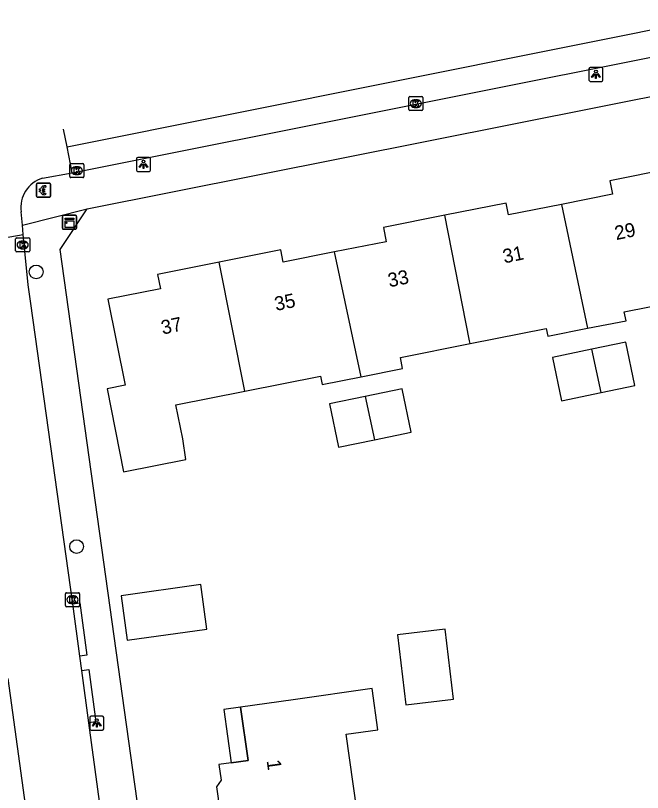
# Model space of a CAD drawing. Extents: x 161772 to 163123, y 383092 to 383917.
# Drawn here: x 162390.4 to 162435.2, y 383773.9 to 383829.4 of the extents above; entities that cross this region are included whole.
import ezdxf

# ---------------------------------------------------------------- set-up
doc = ezdxf.new("R2010")
doc.units = 0
for name, color, linetype in [('IMGEO_Betaalautomaat', 7, 'Continuous'), ('IMGEO_Boom', 7, 'Continuous'), ('IMGEO_Kast', 7, 'Continuous'), ('IMGEO_Kolk', 7, 'Continuous'), ('IMGEO_Lichtpunt', 7, 'Continuous'), ('IMGEO_Pand', 7, 'Continuous'), ('IMGEO_Pand_nummerreeks', 7, 'Continuous'), ('IMGEO_Pand_overbouw', 7, 'Continuous'), ('IMGEO_Rijbaan_lokaal_open', 7, 'Continuous'), ('IMGEO_Voetpad_open', 7, 'Continuous')]:
    doc.layers.add(name, color=color, linetype=linetype)

msp = doc.modelspace()

# ---------------------------------------------------------------- linework, layer by layer
at = {"layer": 'IMGEO_Betaalautomaat'}
for p, q in [((162391.905, 383816.503), (162391.905, 383817.344)), ((162391.905, 383817.344), (162391.905, 383816.503)), ((162391.98, 383817.427), (162392.821, 383817.427)), ((162392.821, 383817.427), (162391.98, 383817.427)), ((162392.188, 383816.891), (162392.188, 383816.959)), ((162392.309, 383816.959), (162392.309, 383816.891)), ((162392.567, 383817.232), (162392.55, 383817.132)), ((162392.904, 383817.353), (162392.904, 383816.512)), ((162392.904, 383816.512), (162392.904, 383817.353)), ((162392.83, 383816.428), (162391.989, 383816.428)), ((162391.989, 383816.428), (162392.83, 383816.428)), ((162392.554, 383816.726), (162392.576, 383816.639))]:
    msp.add_line(p, q, dxfattribs=at)
for points in [[(162392.188, 383816.959), (162392.119, 383816.959), (162392.119, 383817.028), (162392.198, 383817.028)], [(162392.32, 383817.028), (162392.467, 383817.028), (162392.467, 383816.959), (162392.309, 383816.959)], [(162392.193, 383816.822), (162392.119, 383816.822), (162392.119, 383816.891), (162392.188, 383816.891)], [(162392.309, 383816.891), (162392.467, 383816.891), (162392.467, 383816.822), (162392.323, 383816.822)]]:
    msp.add_lwpolyline(points, dxfattribs=at)
for centre, radius, start, end in [((162391.983, 383817.35), 0.0779, 92.4484, 184.2845), ((162391.983, 383817.35), 0.0779, 92.4484, 184.2845), ((162392.481, 383816.952), 0.293, 73.014, 165.0139), ((162392.487, 383816.965), 0.179, 69.3236, 159.5683), ((162392.827, 383817.35), 0.0779, 2.4484, 94.2845), ((162392.827, 383817.35), 0.0779, 2.4484, 94.2845), ((162391.983, 383816.506), 0.0779, 182.4484, 274.2845), ((162391.983, 383816.506), 0.0779, 182.4484, 274.2845), ((162392.454, 383816.877), 0.267, 191.8096, 297.0389), ((162392.487, 383816.892), 0.179, 202.7625, 291.8693), ((162392.827, 383816.506), 0.0779, 272.4484, 4.2845), ((162392.827, 383816.506), 0.0779, 272.4484, 4.2845)]:
    msp.add_arc(centre, radius, start, end, dxfattribs=at)
at = {"layer": 'IMGEO_Boom'}
for centre in [(162391.878, 383811.102), (162394.759, 383791.489)]:
    msp.add_circle(centre, 0.489, dxfattribs=at)
at = {"layer": 'IMGEO_Kast'}
for p, q in [((162393.761, 383814.214), (162393.761, 383815.055)), ((162393.761, 383815.055), (162393.761, 383814.214)), ((162393.836, 383815.139), (162394.677, 383815.139)), ((162394.677, 383815.139), (162393.836, 383815.139)), ((162394.761, 383815.064), (162394.761, 383814.223)), ((162394.761, 383814.223), (162394.761, 383815.064)), ((162394.686, 383814.139), (162393.845, 383814.139)), ((162393.845, 383814.139), (162394.686, 383814.139))]:
    msp.add_line(p, q, dxfattribs=at)
for points in [[(162393.956, 383814.929), (162394.556, 383814.929), (162394.556, 383814.844), (162393.956, 383814.844), (162393.956, 383814.929)], [(162393.956, 383814.754), (162394.556, 383814.754), (162394.556, 383814.265), (162393.956, 383814.265), (162393.956, 383814.754)]]:
    msp.add_lwpolyline(points, dxfattribs=at)
msp.add_circle((162394.04, 383814.603), 0.0377, dxfattribs=at)
for centre, start, end in [((162393.839, 383815.061), 92.4484, 184.2845), ((162393.839, 383815.061), 92.4484, 184.2845), ((162394.683, 383815.061), 2.4484, 94.2845), ((162394.683, 383815.061), 2.4484, 94.2845), ((162393.839, 383814.217), 182.4484, 274.2845), ((162393.839, 383814.217), 182.4484, 274.2845), ((162394.683, 383814.217), 272.4484, 4.2845), ((162394.683, 383814.217), 272.4484, 4.2845)]:
    msp.add_arc(centre, 0.0779, start, end, dxfattribs=at)
at = {"layer": 'IMGEO_Kolk'}
for p, q in [((162418.554, 383823.613), (162419.406, 383823.613)), ((162418.479, 383822.687), (162418.479, 383823.539)), ((162418.967, 383823.393), (162418.992, 383823.393)), ((162419.48, 383823.539), (162419.48, 383822.687)), ((162419.406, 383822.613), (162418.554, 383822.613)), ((162418.99, 383822.833), (162418.965, 383822.833)), ((162394.278, 383817.902), (162394.278, 383818.754)), ((162394.353, 383818.828), (162395.205, 383818.828)), ((162395.279, 383818.754), (162395.279, 383817.902)), ((162394.766, 383818.608), (162394.791, 383818.608)), ((162395.205, 383817.828), (162394.353, 383817.828)), ((162394.789, 383818.048), (162394.764, 383818.048)), ((162390.414, 383812.598), (162390.414, 383813.45)), ((162390.489, 383813.524), (162391.341, 383813.524)), ((162390.902, 383813.304), (162390.927, 383813.304)), ((162391.415, 383813.45), (162391.415, 383812.598)), ((162391.341, 383812.524), (162390.489, 383812.524)), ((162390.925, 383812.744), (162390.9, 383812.744)), ((162393.97, 383787.27), (162393.97, 383788.122)), ((162394.045, 383788.196), (162394.897, 383788.196)), ((162394.971, 383788.122), (162394.971, 383787.27)), ((162394.458, 383787.976), (162394.483, 383787.976)), ((162394.897, 383787.196), (162394.045, 383787.196)), ((162394.481, 383787.416), (162394.456, 383787.416))]:
    msp.add_line(p, q, dxfattribs=at)
for points in [[(162418.554, 383823.613), (162419.406, 383823.613)], [(162418.479, 383822.687), (162418.479, 383823.539)], [(162418.8, 383823.313), (162418.923, 383823.313), (162418.923, 383823.162), (162419.053, 383823.313), (162419.217, 383823.313), (162419.071, 383823.162), (162419.224, 383822.913), (162419.072, 383822.913), (162418.987, 383823.077), (162418.923, 383823.01), (162418.923, 383822.913), (162418.8, 383822.913), (162418.8, 383823.313)], [(162419.48, 383823.539), (162419.48, 383822.687)], [(162419.406, 383822.613), (162418.554, 383822.613)], [(162394.278, 383817.902), (162394.278, 383818.754)], [(162394.353, 383818.828), (162395.205, 383818.828)], [(162395.279, 383818.754), (162395.279, 383817.902)], [(162394.599, 383818.528), (162394.722, 383818.528), (162394.722, 383818.377), (162394.852, 383818.528), (162395.016, 383818.528), (162394.87, 383818.377), (162395.023, 383818.128), (162394.871, 383818.128), (162394.786, 383818.292), (162394.722, 383818.225), (162394.722, 383818.128), (162394.599, 383818.128), (162394.599, 383818.528)], [(162395.205, 383817.828), (162394.353, 383817.828)], [(162390.414, 383812.598), (162390.414, 383813.45)], [(162390.489, 383813.524), (162391.341, 383813.524)], [(162390.735, 383813.224), (162390.858, 383813.224), (162390.858, 383813.073), (162390.988, 383813.224), (162391.152, 383813.224), (162391.006, 383813.073), (162391.159, 383812.824), (162391.007, 383812.824), (162390.922, 383812.988), (162390.858, 383812.921), (162390.858, 383812.824), (162390.735, 383812.824), (162390.735, 383813.224)], [(162391.415, 383813.45), (162391.415, 383812.598)], [(162391.341, 383812.524), (162390.489, 383812.524)], [(162393.97, 383787.27), (162393.97, 383788.122)], [(162394.045, 383788.196), (162394.897, 383788.196)], [(162394.971, 383788.122), (162394.971, 383787.27)], [(162394.291, 383787.896), (162394.414, 383787.896), (162394.414, 383787.745), (162394.544, 383787.896), (162394.708, 383787.896), (162394.562, 383787.745), (162394.715, 383787.496), (162394.563, 383787.496), (162394.478, 383787.66), (162394.414, 383787.593), (162394.414, 383787.496), (162394.291, 383787.496), (162394.291, 383787.896)], [(162394.897, 383787.196), (162394.045, 383787.196)]]:
    msp.add_lwpolyline(points, dxfattribs=at)
for centre, start, end in [((162418.556, 383823.537), 91.552, 178.448), ((162418.556, 383823.537), 91.552, 178.448), ((162419.404, 383823.537), 1.552, 88.448), ((162419.404, 383823.537), 1.552, 88.448), ((162418.556, 383822.689), 181.552, 268.448), ((162418.556, 383822.689), 181.552, 268.448), ((162419.404, 383822.689), 271.552, 358.448), ((162419.404, 383822.689), 271.552, 358.448), ((162394.355, 383818.752), 91.552, 178.448), ((162394.355, 383818.752), 91.552, 178.448), ((162395.203, 383818.752), 1.552, 88.448), ((162395.203, 383818.752), 1.552, 88.448), ((162394.355, 383817.904), 181.552, 268.448), ((162394.355, 383817.904), 181.552, 268.448), ((162395.203, 383817.904), 271.552, 358.448), ((162395.203, 383817.904), 271.552, 358.448), ((162390.491, 383813.448), 91.552, 178.448), ((162390.491, 383813.448), 91.552, 178.448), ((162391.339, 383813.448), 1.552, 88.448), ((162391.339, 383813.448), 1.552, 88.448), ((162390.491, 383812.6), 181.552, 268.448), ((162390.491, 383812.6), 181.552, 268.448), ((162391.339, 383812.6), 271.552, 358.448), ((162391.339, 383812.6), 271.552, 358.448), ((162394.047, 383788.12), 91.552, 178.448), ((162394.047, 383788.12), 91.552, 178.448), ((162394.895, 383788.12), 1.552, 88.448), ((162394.895, 383788.12), 1.552, 88.448), ((162394.047, 383787.272), 181.552, 268.448), ((162394.047, 383787.272), 181.552, 268.448), ((162394.895, 383787.272), 271.552, 358.448), ((162394.895, 383787.272), 271.552, 358.448)]:
    msp.add_arc(centre, 0.0765, start, end, dxfattribs=at)
for centre, major_axis, ratio, start_param, end_param in [((162418.966, 383823.113), (-0.387, 0.002), 0.722429, 4.712389, 7.853982), ((162418.991, 383823.113), (-0.39, 0.002), 0.717154, 1.570796, 4.712389), ((162394.765, 383818.328), (-0.387, 0.002), 0.722429, 4.712389, 7.853982), ((162394.79, 383818.328), (-0.39, 0.002), 0.717154, 1.570796, 4.712389), ((162390.901, 383813.024), (-0.387, 0.002), 0.722429, 4.712389, 7.853982), ((162390.926, 383813.024), (-0.39, 0.002), 0.717154, 1.570796, 4.712389), ((162394.457, 383787.696), (-0.387, 0.002), 0.722429, 4.712389, 7.853982), ((162394.482, 383787.696), (-0.39, 0.002), 0.717154, 1.570796, 4.712389)]:
    msp.add_ellipse(centre, major_axis=major_axis, ratio=ratio, start_param=start_param, end_param=end_param, dxfattribs=at)
at = {"layer": 'IMGEO_Lichtpunt'}
for p, q in [((162431.338, 383825.605), (162431.338, 383824.798)), ((162431.338, 383825.605), (162431.338, 383824.798)), ((162432.24, 383825.7), (162431.432, 383825.7)), ((162432.24, 383825.7), (162431.432, 383825.7)), ((162432.334, 383824.798), (162432.334, 383825.605)), ((162432.334, 383824.798), (162432.334, 383825.605)), ((162431.432, 383824.704), (162432.24, 383824.704)), ((162431.432, 383824.704), (162432.24, 383824.704)), ((162399.038, 383819.179), (162399.038, 383818.372)), ((162399.038, 383819.179), (162399.038, 383818.372)), ((162399.94, 383819.274), (162399.132, 383819.274)), ((162399.94, 383819.274), (162399.132, 383819.274)), ((162400.034, 383818.372), (162400.034, 383819.179)), ((162400.034, 383818.372), (162400.034, 383819.179)), ((162399.132, 383818.278), (162399.94, 383818.278)), ((162399.132, 383818.278), (162399.94, 383818.278)), ((162395.701, 383779.29), (162395.701, 383778.483)), ((162395.701, 383779.29), (162395.701, 383778.483)), ((162396.603, 383779.385), (162395.795, 383779.385)), ((162396.603, 383779.385), (162395.795, 383779.385)), ((162396.697, 383778.483), (162396.697, 383779.29)), ((162396.697, 383778.483), (162396.697, 383779.29)), ((162395.795, 383778.389), (162396.603, 383778.389)), ((162395.795, 383778.389), (162396.603, 383778.389))]:
    msp.add_line(p, q, dxfattribs=at)
for points in [[(162431.712, 383825.269), (162431.751, 383825.241), (162431.563, 383824.979), (162431.525, 383825.006), (162431.712, 383825.269)], [(162431.814, 383825.221), (162431.861, 383825.221), (162431.861, 383824.899), (162431.814, 383824.899), (162431.814, 383825.221)], [(162431.924, 383825.241), (162431.962, 383825.268), (162432.149, 383825.006), (162432.11, 383824.978), (162431.924, 383825.241)], [(162399.412, 383818.843), (162399.451, 383818.815), (162399.263, 383818.553), (162399.225, 383818.58), (162399.412, 383818.843)], [(162399.514, 383818.795), (162399.561, 383818.795), (162399.561, 383818.473), (162399.514, 383818.473), (162399.514, 383818.795)], [(162399.624, 383818.815), (162399.662, 383818.842), (162399.849, 383818.58), (162399.81, 383818.552), (162399.624, 383818.815)], [(162396.075, 383778.954), (162396.114, 383778.926), (162395.926, 383778.664), (162395.888, 383778.691), (162396.075, 383778.954)], [(162396.177, 383778.906), (162396.224, 383778.906), (162396.224, 383778.584), (162396.177, 383778.584), (162396.177, 383778.906)], [(162396.287, 383778.926), (162396.325, 383778.953), (162396.512, 383778.691), (162396.473, 383778.663), (162396.287, 383778.926)]]:
    msp.add_lwpolyline(points, dxfattribs=at)
for centre in [(162431.837, 383825.403), (162399.537, 383818.977), (162396.2, 383779.088)]:
    msp.add_circle(centre, 0.0994, dxfattribs=at)
for centre, start, end in [((162431.432, 383825.605), 90, 180), ((162431.432, 383825.605), 90, 180), ((162432.24, 383825.605), 0, 90), ((162432.24, 383825.605), 0, 90), ((162431.432, 383824.798), 180, 270), ((162431.432, 383824.798), 180, 270), ((162432.24, 383824.798), 270, 0), ((162432.24, 383824.798), 270, 360), ((162399.132, 383819.179), 90, 180), ((162399.132, 383819.179), 90, 180), ((162399.94, 383819.179), 0, 90), ((162399.94, 383819.179), 0, 90), ((162399.132, 383818.372), 180, 270), ((162399.132, 383818.372), 180, 270), ((162399.94, 383818.372), 270, 0), ((162399.94, 383818.372), 270, 360), ((162395.795, 383779.29), 90, 180), ((162395.795, 383779.29), 90, 180), ((162396.603, 383779.29), 0, 90), ((162396.603, 383779.29), 0, 90), ((162395.795, 383778.483), 180, 270), ((162395.795, 383778.483), 180, 270), ((162396.603, 383778.483), 270, 0), ((162396.603, 383778.483), 270, 360)]:
    msp.add_arc(centre, 0.0946, start, end, dxfattribs=at)
at = {"layer": 'IMGEO_Pand'}
for points in [[(162437.205, 383818.48), (162432.822, 383817.61), (162433.015, 383816.638), (162429.375, 383815.915)], [(162429.375, 383815.915), (162425.596, 383815.165), (162425.427, 383816.016), (162421.042, 383815.146)], [(162429.375, 383815.915), (162431.239, 383807.07)], [(162421.042, 383815.146), (162416.661, 383814.276), (162416.863, 383813.255), (162413.183, 383812.525)], [(162422.867, 383805.977), (162422.821, 383806.183), (162421.042, 383815.146)], [(162413.183, 383812.525), (162409.506, 383811.795), (162409.333, 383812.667), (162404.942, 383811.795)], [(162415.071, 383803.616), (162413.183, 383812.525)], [(162404.942, 383811.795), (162400.549, 383810.923), (162400.752, 383809.901), (162397, 383809.156), (162398.219, 383803.016), (162396.935, 383802.761), (162398.115, 383796.817), (162402.559, 383797.699), (162402.337, 383799.177), (162401.855, 383801.606), (162406.767, 383802.581)], [(162406.767, 383802.581), (162404.942, 383811.795)], [(162431.239, 383807.07), (162433.985, 383807.615), (162433.858, 383808.255), (162439.03, 383809.282)], [(162422.867, 383805.977), (162428.288, 383807.053), (162428.396, 383806.505), (162431.239, 383807.07)], [(162415.071, 383803.616), (162418.032, 383804.204), (162417.877, 383804.986), (162422.867, 383805.977)], [(162432.205, 383802.484), (162434.606, 383802.985), (162433.961, 383806.078), (162431.554, 383805.576)], [(162431.554, 383805.576), (162428.743, 383804.989), (162429.388, 383801.897), (162432.205, 383802.484)], [(162432.205, 383802.484), (162431.554, 383805.576)], [(162406.767, 383802.581), (162412.169, 383803.654), (162412.287, 383803.064), (162415.071, 383803.616)], [(162416.024, 383799.12), (162418.644, 383799.664), (162418.002, 383802.757), (162415.369, 383802.21)], [(162415.369, 383802.21), (162412.828, 383801.682), (162413.47, 383798.59), (162416.024, 383799.12)], [(162415.369, 383802.21), (162416.024, 383799.12)], [(162398.373, 383784.811), (162404.069, 383785.6), (162403.631, 383788.77), (162397.934, 383787.98), (162398.373, 383784.811)], [(162421.07, 383785.586), (162417.669, 383785.179), (162418.265, 383780.196), (162421.666, 383780.603), (162421.07, 383785.586)], [(162414.756, 383772.701), (162414, 383778.091), (162416.269, 383778.41), (162415.857, 383781.347), (162410.221, 383780.557), (162406.471, 383780.031), (162407.005, 383776.225), (162405.803, 383776.057), (162404.923, 383775.934), (162405.082, 383774.799), (162404.741, 383774.346), (162404.978, 383772.653), (162405.402, 383772.334), (162405.531, 383771.412)]]:
    msp.add_lwpolyline(points, dxfattribs=at)
at = {"layer": 'IMGEO_Pand_overbouw'}
msp.add_lwpolyline([(162406.471, 383780.031), (162405.269, 383779.863), (162405.803, 383776.057), (162407.005, 383776.225)], close=True, dxfattribs=at)
at = {"layer": 'IMGEO_Rijbaan_lokaal_open'}
for points in [[(162394.08, 383820.025), (162393.831, 383821.293)], [(162394.442, 383818.182), (162394.08, 383820.025)], [(162392.337, 383817.787), (162394.443, 383818.178), (162394.442, 383818.182)], [(162390.896, 383814.427), (162390.805, 383815.381)], [(162390.959, 383813.763), (162390.896, 383814.427)], [(162385.613, 383812.846), (162390.959, 383813.763)], [(162394.492, 383787.4), (162391.488, 383808.836), (162391.301, 383810.168), (162390.959, 383813.763)], [(162394.996, 383783.664), (162394.492, 383787.4)], [(162395.133, 383782.647), (162394.996, 383783.664)], [(162395.639, 383778.901), (162395.133, 383782.647)], [(162389.85, 383782.081), (162394.269, 383750), (162395.119, 383743.827), (162395.195, 383743.279)], [(162398.09, 383760.784), (162397.936, 383761.88), (162395.639, 383778.901)]]:
    msp.add_lwpolyline(points, dxfattribs=at)
msp.add_arc((162392.952, 383815.705), 2.171, 106.4517, 188.5751, dxfattribs=at)
at = {"layer": 'IMGEO_Voetpad_open'}
for points in [[(162394.08, 383820.025), (162440.874, 383829.402), (162441.25, 383827.526)], [(162394.442, 383818.182), (162441.25, 383827.526)], [(162395.511, 383815.601), (162444.24, 383825.301)], [(162390.896, 383814.427), (162395.511, 383815.601)], [(162409.601, 383695.053), (162409.242, 383700.817), (162407.92, 383708.894), (162402.346, 383750), (162393.594, 383812.689), (162395.511, 383815.601)], [(162394.492, 383787.4), (162394.987, 383787.466), (162395.492, 383783.73), (162394.996, 383783.664)], [(162395.133, 383782.647), (162395.63, 383782.714), (162396.135, 383778.968), (162395.639, 383778.901)]]:
    msp.add_lwpolyline(points, dxfattribs=at)

# ---------------------------------------------------------------- texts
at = {"layer": 'IMGEO_Pand_nummerreeks'}
for s, rotation, p in [('29', 11.7668, (162433.282, 383813.364)), ('31', 11.7668, (162425.299, 383811.701)), ('33', 11.7668, (162417.094, 383809.992)), ('35', 11.7668, (162409, 383808.306)), ('37', 11.7668, (162400.906, 383806.62)), ('1', 277.9754, (162408.326, 383776.21))]:
    msp.add_text(s, height=1, rotation=rotation, dxfattribs=at).set_placement(p)

doc.saveas('drawing.dxf')
